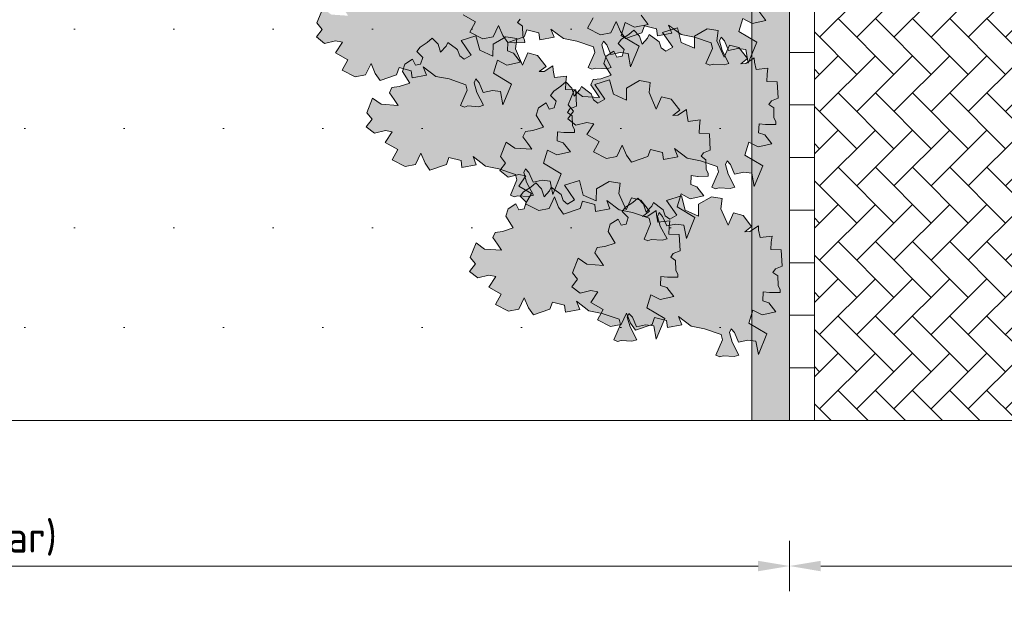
# Model space of a CAD drawing. Header units: metres. Extents: x 92403 to 95147, y 464428 to 465602.
# Tile 276 of 568: x 92435.44 to 92439.37, y 465220.58 to 465222.94. Entities that reach past the tile are written whole.
import ezdxf

# ---------------------------------------------------------------- set-up
doc = ezdxf.new("R2010")
doc.units = ezdxf.units.M
doc.layers.get('Defpoints').update_dxf_attribs({"linetype": 'CONTINUOUS'})
doc.layers.add('N-RO-GR-GROENSTROOK-A', color=7, linetype='CONTINUOUS', lineweight=0, true_color=0x5de817, transparency=0.7)
doc.layers.add('X-XX-AL-M', color=7, linetype='CONTINUOUS', lineweight=18)
doc.layers.add('X-XX-AL-RMB - profiel', color=7, linetype='CONTINUOUS', lineweight=9)
doc.styles.add('NLCS-ISO-M50-T25', font='NLCS-ISO.ttf', dxfattribs={"height": 0.125})
doc.dimstyles.new('NLCS-M50-T25-PIJL_L2_H1', dxfattribs={"dimscale": 0.05, "dimtxt": 2.5, "dimasz": 2.5, "dimexe": 2, "dimexo": 2, "dimgap": 0.7, "dimtad": 1, "dimzin": 0, "dimdsep": 46, "dimtxsty": 'NLCS-ISO-M50-T25', "dimcen": 2.5, "dimdle": 2, "dimclrd": 256, "dimclre": 256, "dimclrt": 256, "dimadec": 1, "dimazin": 0, "dimtfac": 1, "dimtdec": 3, "dimtofl": 0, "dimtmove": 0, "dimatfit": 3, "dimfxl": 2, "dimfxlon": 1, "dimtfillclr": 256, "dimtolj": 1, "dimtzin": 0, "dimlwd": -1, "dimlwe": -1, "dimarcsym": 0})

# ---------------------------------------------------------------- blocks, each defined once
blk = doc.blocks.new('*D149')
at = {"layer": 'Defpoints', "color": 0, "transparency": 16777216}
for p in [(92438.5156, 465222.2162), (92441.9156, 465222.2162), (92438.5156, 465220.7611)]:
    blk.add_point(p, dxfattribs=at)
at = {"layer": 'X-XX-AL-M', "transparency": 16777216}
for p, q in [((92438.5156, 465220.8611), (92438.5156, 465220.6611)), ((92441.9156, 465220.8611), (92441.9156, 465220.6611)), ((92441.7906, 465220.7611), (92438.6406, 465220.7611))]:
    blk.add_line(p, q, dxfattribs=at)
for points in [[(92438.6406, 465220.7819), (92438.6406, 465220.7402), (92438.5156, 465220.7611)], [(92441.7906, 465220.7819), (92441.7906, 465220.7402), (92441.9156, 465220.7611)]]:
    blk.add_solid(points, dxfattribs=at)
at = {"layer": 'X-XX-AL-M', "transparency": 16777216, "insert": (92440.2156, 465220.8586), "char_height": 0.125, "attachment_point": 5, "style": 'NLCS-ISO-M50-T25'}
blk.add_mtext('\\A1;3.40', dxfattribs=at)
blk = doc.blocks.new('*D150')
at = {"layer": 'Defpoints', "color": 0, "transparency": 16777216}
for p in [(92431.6193, 465222.2162), (92438.5156, 465222.2162), (92431.6193, 465220.7611)]:
    blk.add_point(p, dxfattribs=at)
at = {"layer": 'X-XX-AL-M', "transparency": 16777216}
for p, q in [((92431.6193, 465220.8611), (92431.6193, 465220.6611)), ((92438.5156, 465220.8611), (92438.5156, 465220.6611)), ((92438.3906, 465220.7611), (92431.7443, 465220.7611))]:
    blk.add_line(p, q, dxfattribs=at)
for points in [[(92431.7443, 465220.7819), (92431.7443, 465220.7402), (92431.6193, 465220.7611)], [(92438.3906, 465220.7819), (92438.3906, 465220.7402), (92438.5156, 465220.7611)]]:
    blk.add_solid(points, dxfattribs=at)
at = {"layer": 'X-XX-AL-M', "transparency": 16777216, "insert": (92435.0675, 465220.8711), "char_height": 0.125, "attachment_point": 5, "style": 'NLCS-ISO-M50-T25'}
blk.add_mtext('\\A1; (breedte var)', dxfattribs=at)

msp = doc.modelspace()

# ---------------------------------------------------------------- hatches: boundary and pattern name
at = {"layer": 'N-RO-GR-GROENSTROOK-A', "transparency": 33554508}
h = msp.add_hatch(color=256, dxfattribs=at)
h.dxf.hatch_style = 1
h.paths.add_polyline_path([(92437.612592, 465222.867762), (92437.665772, 465222.857627), (92437.732649, 465222.834621), (92437.738026, 465222.812626), (92437.711682, 465222.751513), (92437.72696, 465222.744927), (92437.740721, 465222.749653), (92437.784278, 465222.746863), (92437.803694, 465222.752347), (92437.776687, 465222.803421), (92437.765717, 465222.842253), (92437.772303, 465222.857531), (92437.785892, 465222.842082), (92437.802518, 465222.804009), (92437.838901, 465222.811771), (92437.871147, 465222.807463), (92437.881186, 465222.754112), (92437.914989, 465222.837171), (92437.843454, 465222.880235), (92437.85941, 465222.932072), (92437.896555, 465222.912527), (92437.951154, 465222.92443), (92437.923026, 465222.960699), (92437.898681, 465222.969314), (92437.90017, 465223.004866), (92437.925657, 465223.001905), (92437.927722, 465223.001666), (92437.967951, 465223.002549), (92437.967718, 465223.01319), (92437.96001, 465223.030247), (92437.958759, 465223.068664), (92437.939316, 465223.082572), (92437.949508, 465223.096155), (92437.976244, 465223.107343), (92437.972984, 465223.172292), (92437.931706, 465223.174022), (92437.932916, 465223.202908), (92437.935758, 465223.227274), (92437.88818, 465223.221412), (92437.882414, 465223.251376), (92437.88133, 465223.268967), (92437.847076, 465223.245917), (92437.827014, 465223.245056), (92437.85415, 465223.265785), (92437.82012, 465223.310158), (92437.781767, 465223.319621), (92437.760468, 465223.270627), (92437.731767, 465223.336643), (92437.736862, 465223.377543), (92437.693466, 465223.384599), (92437.642267, 465223.354404), (92437.641842, 465223.307023), (92437.589504, 465223.330297), (92437.574233, 465223.387894), (92437.514938, 465223.369298), (92437.555391, 465223.310646), (92437.527403, 465223.294405), (92437.509519, 465223.308248), (92437.500905, 465223.332308), (92437.495855, 465223.335924), (92437.461799, 465223.36105), (92437.455241, 465223.347315), (92437.43315, 465223.322839), (92437.423047, 465223.354818), (92437.39963, 465223.379368), (92437.379651, 465223.361874), (92437.35077, 465223.342921), (92437.337542, 465223.325144), (92437.361285, 465223.302152), (92437.353141, 465223.275389), (92437.332672, 465223.27101), (92437.320678, 465223.295081), (92437.289946, 465223.275419), (92437.280909, 465223.245945), (92437.309637, 465223.199175), (92437.267701, 465223.18522), (92437.237886, 465223.181232), (92437.228177, 465223.160559), (92437.247332, 465223.133569), (92437.262994, 465223.11013), (92437.195566, 465223.114658), (92437.161471, 465223.138869), (92437.138248, 465223.081183), (92437.158993, 465223.054913), (92437.135904, 465223.025241), (92437.168883, 465222.999243), (92437.212234, 465223.009735), (92437.240091, 465223.004246), (92437.212074, 465222.962474), (92437.261597, 465222.93408), (92437.238811, 465222.893005), (92437.291266, 465222.866322), (92437.332685, 465222.874144), (92437.3541, 465222.919729), (92437.370624, 465222.879625), (92437.390514, 465222.851557), (92437.456479, 465222.874194), (92437.466257, 465222.902721), (92437.514886, 465222.890208), (92437.518127, 465222.862052), (92437.57553, 465222.87274), (92437.562869, 465222.905742), (92437.612604, 465222.867778)])
h = msp.add_hatch(color=256, dxfattribs=at)
h.dxf.hatch_style = 1
h.paths.add_polyline_path([(92438.082656, 465222.883686), (92438.135836, 465222.873551), (92438.202714, 465222.850546), (92438.20809, 465222.82855), (92438.181746, 465222.767437), (92438.197025, 465222.760851), (92438.210785, 465222.765577), (92438.254342, 465222.762787), (92438.273758, 465222.768272), (92438.246751, 465222.819345), (92438.235781, 465222.858177), (92438.242367, 465222.873455), (92438.255957, 465222.858006), (92438.272582, 465222.819933), (92438.308966, 465222.827695), (92438.341211, 465222.823387), (92438.351251, 465222.770036), (92438.385053, 465222.853095), (92438.313518, 465222.89616), (92438.329474, 465222.947996), (92438.366619, 465222.928451), (92438.421218, 465222.940354), (92438.39309, 465222.976624), (92438.368745, 465222.985238), (92438.370235, 465223.02079), (92438.395721, 465223.01783), (92438.397786, 465223.01759), (92438.438015, 465223.018473), (92438.437782, 465223.029114), (92438.430074, 465223.046172), (92438.428823, 465223.084588), (92438.409381, 465223.098496), (92438.419572, 465223.112079), (92438.446308, 465223.123267), (92438.443048, 465223.188216), (92438.40177, 465223.189946), (92438.402981, 465223.218832), (92438.405822, 465223.243198), (92438.358244, 465223.237336), (92438.352478, 465223.2673), (92438.351395, 465223.284891), (92438.31714, 465223.261841), (92438.297079, 465223.26098), (92438.324214, 465223.281709), (92438.290184, 465223.326082), (92438.251831, 465223.335545), (92438.230533, 465223.286551), (92438.201831, 465223.352567), (92438.206926, 465223.393467), (92438.16353, 465223.400523), (92438.112332, 465223.370328), (92438.111906, 465223.322947), (92438.059568, 465223.346221), (92438.044297, 465223.403818), (92437.985002, 465223.385222), (92438.025456, 465223.32657), (92437.997468, 465223.310329), (92437.979583, 465223.324172), (92437.970969, 465223.348232), (92437.965919, 465223.351848), (92437.931863, 465223.376975), (92437.925306, 465223.363239), (92437.903214, 465223.338764), (92437.893112, 465223.370742), (92437.869694, 465223.395292), (92437.849716, 465223.377798), (92437.820834, 465223.358845), (92437.807606, 465223.341068), (92437.831349, 465223.318076), (92437.823205, 465223.291314), (92437.802737, 465223.286934), (92437.790742, 465223.311005), (92437.76001, 465223.291343), (92437.750973, 465223.261869), (92437.779701, 465223.215099), (92437.737765, 465223.201144), (92437.70795, 465223.197157), (92437.698242, 465223.176483), (92437.717396, 465223.149493), (92437.733058, 465223.126054), (92437.66563, 465223.130582), (92437.631535, 465223.154793), (92437.608312, 465223.097108), (92437.629057, 465223.070837), (92437.605968, 465223.041165), (92437.638947, 465223.015167), (92437.682298, 465223.025659), (92437.710156, 465223.02017), (92437.682138, 465222.978398), (92437.731662, 465222.950004), (92437.708875, 465222.908929), (92437.761331, 465222.882246), (92437.802749, 465222.890068), (92437.824165, 465222.935653), (92437.840689, 465222.895549), (92437.860578, 465222.867481), (92437.926544, 465222.890118), (92437.936321, 465222.918645), (92437.98495, 465222.906132), (92437.988191, 465222.877976), (92438.045594, 465222.888664), (92438.032933, 465222.921666), (92438.082669, 465222.883702)])
h = msp.add_hatch(color=256, dxfattribs=at)
h.dxf.hatch_style = 1
h.paths.add_polyline_path([(92437.102696, 465222.716476), (92437.155876, 465222.706341), (92437.222754, 465222.683336), (92437.22813, 465222.661341), (92437.201787, 465222.600227), (92437.217065, 465222.593641), (92437.230825, 465222.598367), (92437.274383, 465222.595577), (92437.293798, 465222.601062), (92437.266792, 465222.652135), (92437.255821, 465222.690967), (92437.262407, 465222.706245), (92437.275997, 465222.690796), (92437.292622, 465222.652723), (92437.329006, 465222.660486), (92437.361251, 465222.656177), (92437.371291, 465222.602826), (92437.405093, 465222.685886), (92437.333558, 465222.72895), (92437.349514, 465222.780786), (92437.38666, 465222.761241), (92437.441258, 465222.773144), (92437.413131, 465222.809414), (92437.388785, 465222.818028), (92437.390275, 465222.85358), (92437.415761, 465222.85062), (92437.417826, 465222.85038), (92437.458056, 465222.851264), (92437.457822, 465222.861904), (92437.450114, 465222.878962), (92437.448863, 465222.917378), (92437.429421, 465222.931287), (92437.439613, 465222.94487), (92437.466348, 465222.956057), (92437.463089, 465223.021007), (92437.42181, 465223.022737), (92437.423021, 465223.051623), (92437.425862, 465223.075988), (92437.378284, 465223.070126), (92437.372518, 465223.10009), (92437.371435, 465223.117681), (92437.33718, 465223.094632), (92437.317119, 465223.09377), (92437.344255, 465223.114499), (92437.310225, 465223.158872), (92437.271871, 465223.168336), (92437.250573, 465223.119342), (92437.221871, 465223.185358), (92437.226966, 465223.226258), (92437.18357, 465223.233314), (92437.132372, 465223.203118), (92437.131947, 465223.155738), (92437.079608, 465223.179012), (92437.064337, 465223.236608), (92437.005042, 465223.218013), (92437.045496, 465223.15936), (92437.017508, 465223.143119), (92436.999623, 465223.156962), (92436.991009, 465223.181022), (92436.985959, 465223.184638), (92436.951903, 465223.209765), (92436.945346, 465223.19603), (92436.923255, 465223.171554), (92436.913152, 465223.203533), (92436.889734, 465223.228082), (92436.869756, 465223.210589), (92436.840874, 465223.191635), (92436.827646, 465223.173858), (92436.851389, 465223.150866), (92436.843246, 465223.124104), (92436.822777, 465223.119724), (92436.810782, 465223.143795), (92436.78005, 465223.124134), (92436.771013, 465223.094659), (92436.799741, 465223.04789), (92436.757805, 465223.033935), (92436.72799, 465223.029947), (92436.718282, 465223.009273), (92436.737436, 465222.982283), (92436.753098, 465222.958844), (92436.68567, 465222.963372), (92436.651576, 465222.987584), (92436.628353, 465222.929898), (92436.649097, 465222.903627), (92436.626008, 465222.873956), (92436.658988, 465222.847958), (92436.702339, 465222.858449), (92436.730196, 465222.852961), (92436.702178, 465222.811188), (92436.751702, 465222.782795), (92436.728915, 465222.741719), (92436.781371, 465222.715036), (92436.822789, 465222.722859), (92436.844205, 465222.768443), (92436.860729, 465222.728339), (92436.880618, 465222.700271), (92436.946584, 465222.722908), (92436.956362, 465222.751435), (92437.00499, 465222.738922), (92437.008231, 465222.710766), (92437.065634, 465222.721454), (92437.052974, 465222.754457), (92437.102709, 465222.716493)])
h = msp.add_hatch(color=256, dxfattribs=at)
h.dxf.hatch_style = 1
h.paths.add_polyline_path([(92438.106553, 465222.390022), (92438.159732, 465222.379887), (92438.22661, 465222.356881), (92438.231987, 465222.334886), (92438.205643, 465222.273773), (92438.220921, 465222.267187), (92438.234681, 465222.271913), (92438.278239, 465222.269123), (92438.297654, 465222.274607), (92438.270648, 465222.325681), (92438.259678, 465222.364513), (92438.266263, 465222.379791), (92438.279853, 465222.364342), (92438.296478, 465222.326269), (92438.332862, 465222.334031), (92438.365108, 465222.329723), (92438.375147, 465222.276372), (92438.408949, 465222.359431), (92438.337415, 465222.402495), (92438.353371, 465222.454332), (92438.390516, 465222.434787), (92438.445114, 465222.44669), (92438.416987, 465222.482959), (92438.392641, 465222.491574), (92438.394131, 465222.527126), (92438.419618, 465222.524166), (92438.421682, 465222.523926), (92438.461912, 465222.524809), (92438.461678, 465222.53545), (92438.45397, 465222.552507), (92438.452719, 465222.590924), (92438.433277, 465222.604832), (92438.443469, 465222.618415), (92438.470204, 465222.629603), (92438.466945, 465222.694552), (92438.425666, 465222.696282), (92438.426877, 465222.725168), (92438.429719, 465222.749534), (92438.38214, 465222.743672), (92438.376374, 465222.773636), (92438.375291, 465222.791227), (92438.341036, 465222.768177), (92438.320975, 465222.767316), (92438.348111, 465222.788045), (92438.314081, 465222.832418), (92438.275727, 465222.841881), (92438.254429, 465222.792887), (92438.225727, 465222.858903), (92438.230822, 465222.899803), (92438.187426, 465222.906859), (92438.136228, 465222.876664), (92438.135803, 465222.829283), (92438.083464, 465222.852557), (92438.068193, 465222.910154), (92438.008899, 465222.891558), (92438.049352, 465222.832906), (92438.021364, 465222.816665), (92438.003479, 465222.830508), (92437.994865, 465222.854568), (92437.989815, 465222.858184), (92437.955759, 465222.88331), (92437.949202, 465222.869575), (92437.927111, 465222.845099), (92437.917008, 465222.877078), (92437.89359, 465222.901628), (92437.873612, 465222.884134), (92437.84473, 465222.865181), (92437.831502, 465222.847404), (92437.855245, 465222.824412), (92437.847102, 465222.797649), (92437.826633, 465222.79327), (92437.814638, 465222.817341), (92437.783906, 465222.797679), (92437.774869, 465222.768205), (92437.803597, 465222.721435), (92437.761661, 465222.70748), (92437.731847, 465222.703492), (92437.722138, 465222.682819), (92437.741292, 465222.655829), (92437.756954, 465222.63239), (92437.689526, 465222.636918), (92437.655432, 465222.661129), (92437.632209, 465222.603443), (92437.652954, 465222.577173), (92437.629864, 465222.547501), (92437.662844, 465222.521503), (92437.706195, 465222.531995), (92437.734052, 465222.526506), (92437.706035, 465222.484734), (92437.755558, 465222.45634), (92437.732771, 465222.415265), (92437.785227, 465222.388582), (92437.826645, 465222.396404), (92437.848061, 465222.441989), (92437.864585, 465222.401885), (92437.884474, 465222.373817), (92437.95044, 465222.396454), (92437.960218, 465222.424981), (92438.008846, 465222.412468), (92438.012087, 465222.384312), (92438.06949, 465222.395), (92438.05683, 465222.428002), (92438.106565, 465222.390038)])
h = msp.add_hatch(color=256, dxfattribs=at)
h.dxf.hatch_style = 1
h.paths.add_polyline_path([(92437.301878, 465222.358174), (92437.355058, 465222.348038), (92437.421935, 465222.325033), (92437.427312, 465222.303038), (92437.400968, 465222.241925), (92437.416246, 465222.235339), (92437.430006, 465222.240065), (92437.473564, 465222.237274), (92437.49298, 465222.242759), (92437.465973, 465222.293832), (92437.455003, 465222.332664), (92437.461589, 465222.347942), (92437.475178, 465222.332493), (92437.491804, 465222.294421), (92437.528187, 465222.302183), (92437.560433, 465222.297875), (92437.570472, 465222.244523), (92437.604274, 465222.327583), (92437.53274, 465222.370647), (92437.548696, 465222.422484), (92437.585841, 465222.402938), (92437.64044, 465222.414842), (92437.612312, 465222.451111), (92437.587966, 465222.459726), (92437.589456, 465222.495278), (92437.614943, 465222.492317), (92437.617008, 465222.492077), (92437.657237, 465222.492961), (92437.657003, 465222.503601), (92437.649295, 465222.520659), (92437.648045, 465222.559076), (92437.628602, 465222.572984), (92437.638794, 465222.586567), (92437.66553, 465222.597754), (92437.66227, 465222.662704), (92437.620992, 465222.664434), (92437.622202, 465222.69332), (92437.625044, 465222.717686), (92437.577466, 465222.711823), (92437.5717, 465222.741787), (92437.570616, 465222.759378), (92437.536362, 465222.736329), (92437.5163, 465222.735467), (92437.543436, 465222.756196), (92437.509406, 465222.800569), (92437.471053, 465222.810033), (92437.449754, 465222.761039), (92437.421053, 465222.827055), (92437.426148, 465222.867955), (92437.382752, 465222.875011), (92437.331553, 465222.844816), (92437.331128, 465222.797435), (92437.278789, 465222.820709), (92437.263519, 465222.878306), (92437.204224, 465222.85971), (92437.244677, 465222.801058), (92437.216689, 465222.784816), (92437.198805, 465222.798659), (92437.19019, 465222.82272), (92437.185141, 465222.826336), (92437.151084, 465222.851462), (92437.144527, 465222.837727), (92437.122436, 465222.813251), (92437.112333, 465222.84523), (92437.088916, 465222.86978), (92437.068937, 465222.852286), (92437.040056, 465222.833332), (92437.026827, 465222.815556), (92437.05057, 465222.792563), (92437.042427, 465222.765801), (92437.021958, 465222.761422), (92437.009964, 465222.785493), (92436.979232, 465222.765831), (92436.970194, 465222.736356), (92436.998922, 465222.689587), (92436.956987, 465222.675632), (92436.927172, 465222.671644), (92436.917463, 465222.65097), (92436.936617, 465222.623981), (92436.95228, 465222.600541), (92436.884852, 465222.605069), (92436.850757, 465222.629281), (92436.827534, 465222.571595), (92436.848279, 465222.545324), (92436.82519, 465222.515653), (92436.858169, 465222.489655), (92436.90152, 465222.500146), (92436.929377, 465222.494658), (92436.90136, 465222.452885), (92436.950883, 465222.424492), (92436.928096, 465222.383416), (92436.980552, 465222.356733), (92437.021971, 465222.364556), (92437.043386, 465222.41014), (92437.05991, 465222.370036), (92437.0798, 465222.341968), (92437.145765, 465222.364605), (92437.155543, 465222.393132), (92437.204172, 465222.380619), (92437.207413, 465222.352463), (92437.264816, 465222.363151), (92437.252155, 465222.396154), (92437.30189, 465222.35819)])
h = msp.add_hatch(color=256, dxfattribs=at)
h.dxf.hatch_style = 1
h.paths.add_polyline_path([(92437.835676, 465222.183002), (92437.888856, 465222.172867), (92437.955733, 465222.149861), (92437.96111, 465222.127866), (92437.934766, 465222.066753), (92437.950044, 465222.060167), (92437.963805, 465222.064893), (92438.007362, 465222.062103), (92438.026778, 465222.067587), (92437.999771, 465222.118661), (92437.988801, 465222.157492), (92437.995387, 465222.172771), (92438.008976, 465222.157322), (92438.025602, 465222.119249), (92438.061985, 465222.127011), (92438.094231, 465222.122703), (92438.10427, 465222.069352), (92438.138073, 465222.152411), (92438.066538, 465222.195475), (92438.082494, 465222.247312), (92438.119639, 465222.227767), (92438.174238, 465222.23967), (92438.14611, 465222.275939), (92438.121765, 465222.284554), (92438.123254, 465222.320106), (92438.148741, 465222.317145), (92438.150806, 465222.316906), (92438.191035, 465222.317789), (92438.190802, 465222.32843), (92438.183094, 465222.345487), (92438.181843, 465222.383904), (92438.1624, 465222.397812), (92438.172592, 465222.411395), (92438.199328, 465222.422583), (92438.196068, 465222.487532), (92438.15479, 465222.489262), (92438.156, 465222.518148), (92438.158842, 465222.542514), (92438.111264, 465222.536652), (92438.105498, 465222.566616), (92438.104414, 465222.584206), (92438.07016, 465222.561157), (92438.050098, 465222.560296), (92438.077234, 465222.581025), (92438.043204, 465222.625398), (92438.004851, 465222.634861), (92437.983552, 465222.585867), (92437.954851, 465222.651883), (92437.959946, 465222.692783), (92437.91655, 465222.699839), (92437.865351, 465222.669644), (92437.864926, 465222.622263), (92437.812588, 465222.645537), (92437.797317, 465222.703134), (92437.738022, 465222.684538), (92437.778475, 465222.625886), (92437.750487, 465222.609644), (92437.732603, 465222.623487), (92437.723989, 465222.647548), (92437.718939, 465222.651164), (92437.684882, 465222.67629), (92437.678325, 465222.662555), (92437.656234, 465222.638079), (92437.646131, 465222.670058), (92437.622714, 465222.694608), (92437.602735, 465222.677114), (92437.573854, 465222.65816), (92437.560626, 465222.640384), (92437.584368, 465222.617392), (92437.576225, 465222.590629), (92437.555756, 465222.58625), (92437.543762, 465222.610321), (92437.51303, 465222.590659), (92437.503993, 465222.561184), (92437.532721, 465222.514415), (92437.490785, 465222.50046), (92437.46097, 465222.496472), (92437.451261, 465222.475799), (92437.470416, 465222.448809), (92437.486078, 465222.42537), (92437.41865, 465222.429898), (92437.384555, 465222.454109), (92437.361332, 465222.396423), (92437.382077, 465222.370152), (92437.358988, 465222.340481), (92437.391967, 465222.314483), (92437.435318, 465222.324974), (92437.463175, 465222.319486), (92437.435158, 465222.277713), (92437.484681, 465222.24932), (92437.461894, 465222.208245), (92437.51435, 465222.181561), (92437.555769, 465222.189384), (92437.577184, 465222.234969), (92437.593708, 465222.194865), (92437.613598, 465222.166796), (92437.679563, 465222.189433), (92437.689341, 465222.21796), (92437.73797, 465222.205448), (92437.741211, 465222.177292), (92437.798614, 465222.18798), (92437.785953, 465222.220982), (92437.835688, 465222.183018)])
h = msp.add_hatch(color=256, dxfattribs=at)
h.dxf.hatch_style = 1
h.paths.add_polyline_path([(92437.714923, 465221.780292), (92437.768103, 465221.770157), (92437.83498, 465221.747152), (92437.840357, 465221.725156), (92437.814013, 465221.664043), (92437.829291, 465221.657457), (92437.843051, 465221.662183), (92437.886609, 465221.659393), (92437.906025, 465221.664878), (92437.879018, 465221.715951), (92437.868048, 465221.754783), (92437.874634, 465221.770061), (92437.888223, 465221.754612), (92437.904848, 465221.716539), (92437.941232, 465221.724302), (92437.973478, 465221.719993), (92437.983517, 465221.666642), (92438.017319, 465221.749702), (92437.945785, 465221.792766), (92437.961741, 465221.844602), (92437.998886, 465221.825057), (92438.053485, 465221.83696), (92438.025357, 465221.87323), (92438.001011, 465221.881844), (92438.002501, 465221.917396), (92438.027988, 465221.914436), (92438.030053, 465221.914196), (92438.070282, 465221.915079), (92438.070048, 465221.92572), (92438.06234, 465221.942778), (92438.06109, 465221.981194), (92438.041647, 465221.995103), (92438.051839, 465222.008686), (92438.078575, 465222.019873), (92438.075315, 465222.084823), (92438.034037, 465222.086553), (92438.035247, 465222.115439), (92438.038089, 465222.139804), (92437.990511, 465222.133942), (92437.984745, 465222.163906), (92437.983661, 465222.181497), (92437.949407, 465222.158447), (92437.929345, 465222.157586), (92437.956481, 465222.178315), (92437.922451, 465222.222688), (92437.884097, 465222.232151), (92437.862799, 465222.183158), (92437.834097, 465222.249173), (92437.839192, 465222.290074), (92437.795797, 465222.29713), (92437.744598, 465222.266934), (92437.744173, 465222.219553), (92437.691834, 465222.242827), (92437.676563, 465222.300424), (92437.617269, 465222.281829), (92437.657722, 465222.223176), (92437.629734, 465222.206935), (92437.611849, 465222.220778), (92437.603235, 465222.244838), (92437.598185, 465222.248454), (92437.564129, 465222.273581), (92437.557572, 465222.259845), (92437.535481, 465222.23537), (92437.525378, 465222.267349), (92437.50196, 465222.291898), (92437.481982, 465222.274405), (92437.453101, 465222.255451), (92437.439872, 465222.237674), (92437.463615, 465222.214682), (92437.455472, 465222.18792), (92437.435003, 465222.18354), (92437.423008, 465222.207611), (92437.392277, 465222.187949), (92437.383239, 465222.158475), (92437.411967, 465222.111705), (92437.370032, 465222.097751), (92437.340217, 465222.093763), (92437.330508, 465222.073089), (92437.349662, 465222.046099), (92437.365324, 465222.02266), (92437.297896, 465222.027188), (92437.263802, 465222.0514), (92437.240579, 465221.993714), (92437.261324, 465221.967443), (92437.238235, 465221.937772), (92437.271214, 465221.911774), (92437.314565, 465221.922265), (92437.342422, 465221.916777), (92437.314405, 465221.875004), (92437.363928, 465221.84661), (92437.341141, 465221.805535), (92437.393597, 465221.778852), (92437.435016, 465221.786674), (92437.456431, 465221.832259), (92437.472955, 465221.792155), (92437.492844, 465221.764087), (92437.55881, 465221.786724), (92437.568588, 465221.815251), (92437.617216, 465221.802738), (92437.620458, 465221.774582), (92437.67786, 465221.78527), (92437.6652, 465221.818273), (92437.714935, 465221.780308)])
h = msp.add_hatch(color=256, dxfattribs=at)
h.dxf.hatch_style = 1
h.paths.add_polyline_path([(92438.122837, 465221.719142), (92438.176017, 465221.709007), (92438.242894, 465221.686001), (92438.248271, 465221.664006), (92438.221927, 465221.602893), (92438.237205, 465221.596307), (92438.250965, 465221.601033), (92438.294523, 465221.598243), (92438.313939, 465221.603727), (92438.286932, 465221.654801), (92438.275962, 465221.693633), (92438.282548, 465221.708911), (92438.296137, 465221.693462), (92438.312762, 465221.655389), (92438.349146, 465221.663151), (92438.381392, 465221.658843), (92438.391431, 465221.605492), (92438.425233, 465221.688551), (92438.353699, 465221.731615), (92438.369655, 465221.783452), (92438.4068, 465221.763907), (92438.461399, 465221.77581), (92438.433271, 465221.812079), (92438.408925, 465221.820694), (92438.410415, 465221.856246), (92438.435902, 465221.853285), (92438.437967, 465221.853046), (92438.478196, 465221.853929), (92438.477962, 465221.86457), (92438.470254, 465221.881627), (92438.469003, 465221.920044), (92438.449561, 465221.933952), (92438.459753, 465221.947535), (92438.486489, 465221.958723), (92438.483229, 465222.023672), (92438.441951, 465222.025402), (92438.443161, 465222.054288), (92438.446003, 465222.078654), (92438.398425, 465222.072792), (92438.392658, 465222.102756), (92438.391575, 465222.120347), (92438.357321, 465222.097297), (92438.337259, 465222.096436), (92438.364395, 465222.117165), (92438.330365, 465222.161538), (92438.292011, 465222.171001), (92438.270713, 465222.122007), (92438.242011, 465222.188023), (92438.247106, 465222.228923), (92438.203711, 465222.235979), (92438.152512, 465222.205784), (92438.152087, 465222.158403), (92438.099748, 465222.181677), (92438.084477, 465222.239274), (92438.025183, 465222.220678), (92438.065636, 465222.162026), (92438.037648, 465222.145785), (92438.019763, 465222.159628), (92438.011149, 465222.183688), (92438.006099, 465222.187304), (92437.972043, 465222.21243), (92437.965486, 465222.198695), (92437.943395, 465222.174219), (92437.933292, 465222.206198), (92437.909874, 465222.230748), (92437.889896, 465222.213254), (92437.861015, 465222.194301), (92437.847786, 465222.176524), (92437.871529, 465222.153532), (92437.863386, 465222.126769), (92437.842917, 465222.12239), (92437.830922, 465222.146461), (92437.80019, 465222.126799), (92437.791153, 465222.097325), (92437.819881, 465222.050555), (92437.777946, 465222.0366), (92437.748131, 465222.032612), (92437.738422, 465222.011939), (92437.757576, 465221.984949), (92437.773238, 465221.96151), (92437.70581, 465221.966038), (92437.671716, 465221.990249), (92437.648493, 465221.932563), (92437.669238, 465221.906293), (92437.646148, 465221.876621), (92437.679128, 465221.850623), (92437.722479, 465221.861115), (92437.750336, 465221.855626), (92437.722319, 465221.813854), (92437.771842, 465221.78546), (92437.749055, 465221.744385), (92437.801511, 465221.717702), (92437.84293, 465221.725524), (92437.864345, 465221.771109), (92437.880869, 465221.731005), (92437.900758, 465221.702937), (92437.966724, 465221.725574), (92437.976502, 465221.754101), (92438.02513, 465221.741588), (92438.028372, 465221.713432), (92438.085774, 465221.72412), (92438.073114, 465221.757122), (92438.122849, 465221.719158)])
at = {"layer": 'X-XX-AL-RMB - profiel', "true_color": 0x1a4a17, "transparency": 33554687}
h = msp.add_hatch(dxfattribs=at)
h.set_pattern_fill('AGR-GRAS_SPORTVELD', color=99, scale=0.5, pattern_type=2)
h.set_pattern_definition([(0, (-2044.0062, 1725.29212), (0.1984375, 0.396875), [0, -0.396875])])
h.paths.add_polyline_path([(92438.365593, 465225.208142), (92431.769312, 465225.208142), (92431.769312, 465221.342343), (92438.365593, 465221.342343)])
at = {"layer": 'X-XX-AL-RMB - profiel', "ltscale": 1}
h = msp.add_hatch(color=251, dxfattribs=at)
h.dxf.hatch_style = 1
h.paths.add_polyline_path([(92438.515593, 465225.208142), (92438.365593, 465225.208142), (92438.365593, 465221.342343), (92438.515593, 465221.342343)])
at = {"layer": 'X-XX-AL-RMB - profiel', "ltscale": 0.1, "true_color": 0x794e4e}
h = msp.add_hatch(dxfattribs=at)
h.set_pattern_fill('KF-HALFSTEENS', color=27)
h.set_pattern_definition([(0, (92438.51559, 465221.34234), (0.105, 0.105), [0.105, -0.105]), (90, (92438.51559, 465221.34234), (-0.105, 6e-18), [])])
h.paths.add_polyline_path([(92438.615593, 465225.208142), (92438.515593, 465225.208142), (92438.515593, 465221.342343), (92438.615593, 465221.342343)])
h = msp.add_hatch(dxfattribs=at)
h.set_pattern_fill('KF-KEPER', color=27, angle=135)
h.set_pattern_definition([(135, (-20.61716, 141.77966), (-0.14849242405, 1e-17), [0.315, -0.105]), (45, (-20.76566, 141.63116), (-0.14849242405, 3e-17), [0.315, -0.105])])
h.paths.add_polyline_path([(92441.815593, 465225.208142), (92438.615593, 465225.208142), (92438.615593, 465221.342343), (92441.815593, 465221.342343)])

# ---------------------------------------------------------------- linework, layer by layer
at = {"layer": 'X-XX-AL-RMB - profiel'}
for points in [[(92452.106427, 465225.208142), (92421.377967, 465225.208142), (92421.377967, 465221.342343), (92452.106427, 465221.342343)], [(92438.515593, 465225.208142), (92438.365593, 465225.208142), (92438.365593, 465221.342343), (92438.515593, 465221.342343)]]:
    msp.add_lwpolyline(points, close=True, dxfattribs=at)
at = {"layer": 'X-XX-AL-RMB - profiel', "color": 27, "true_color": 0x794e4e}
msp.add_lwpolyline([(92438.615593, 465221.342343), (92438.615593, 465225.208142)], dxfattribs=at)
at = {"layer": 'X-XX-AL-RMB - profiel', "color": 251}
for points in [[(92436.651576, 465222.987584), (92436.628353, 465222.929898), (92436.649097, 465222.903627), (92436.626008, 465222.873956), (92436.658988, 465222.847958), (92436.702339, 465222.858449), (92436.730196, 465222.852961), (92436.702178, 465222.811188), (92436.751702, 465222.782795), (92436.728915, 465222.741719), (92436.781371, 465222.715036), (92436.822789, 465222.722859), (92436.844205, 465222.768443), (92436.860729, 465222.728339), (92436.880618, 465222.700271), (92436.946584, 465222.722908), (92436.956362, 465222.751435), (92437.00499, 465222.738922), (92437.008231, 465222.710766), (92437.065634, 465222.721454), (92437.052974, 465222.754457), (92437.102709, 465222.716493), (92437.102696, 465222.716476), (92437.155876, 465222.706341), (92437.222754, 465222.683336), (92437.22813, 465222.661341), (92437.201787, 465222.600227), (92437.217065, 465222.593641), (92437.230825, 465222.598367), (92437.274383, 465222.595577), (92437.293798, 465222.601062), (92437.266792, 465222.652135), (92437.255821, 465222.690967), (92437.262407, 465222.706245), (92437.275997, 465222.690796), (92437.292622, 465222.652723), (92437.329006, 465222.660486), (92437.361251, 465222.656177), (92437.371291, 465222.602826), (92437.405093, 465222.685886), (92437.333558, 465222.72895), (92437.349514, 465222.780786), (92437.38666, 465222.761241), (92437.441258, 465222.773144), (92437.413131, 465222.809414), (92437.388785, 465222.818028), (92437.390275, 465222.85358), (92437.415761, 465222.85062), (92437.417826, 465222.85038), (92437.458056, 465222.851264), (92437.457822, 465222.861904), (92437.450114, 465222.878962), (92437.448863, 465222.917378), (92437.429421, 465222.931287), (92437.439613, 465222.94487)], [(92437.731662, 465222.950004), (92437.708875, 465222.908929), (92437.761331, 465222.882246), (92437.802749, 465222.890068), (92437.824165, 465222.935653), (92437.840689, 465222.895549), (92437.860578, 465222.867481), (92437.926544, 465222.890118), (92437.936321, 465222.918645), (92437.98495, 465222.906132), (92437.988191, 465222.877976), (92438.045594, 465222.888664), (92438.032933, 465222.921666), (92438.082669, 465222.883702), (92438.082656, 465222.883686), (92438.135836, 465222.873551), (92438.202714, 465222.850546), (92438.20809, 465222.82855), (92438.181746, 465222.767437), (92438.197025, 465222.760851), (92438.210785, 465222.765577), (92438.254342, 465222.762787), (92438.273758, 465222.768272), (92438.246751, 465222.819345), (92438.235781, 465222.858177), (92438.242367, 465222.873455), (92438.255957, 465222.858006), (92438.272582, 465222.819933), (92438.308966, 465222.827695), (92438.341211, 465222.823387), (92438.351251, 465222.770036), (92438.385053, 465222.853095), (92438.313518, 465222.89616), (92438.329474, 465222.947996), (92438.366619, 465222.928451), (92438.421218, 465222.940354), (92438.39309, 465222.976624)], [(92437.212074, 465222.962474), (92437.261597, 465222.93408), (92437.238811, 465222.893005), (92437.291266, 465222.866322), (92437.332685, 465222.874144), (92437.3541, 465222.919729), (92437.370624, 465222.879625), (92437.390514, 465222.851557), (92437.456479, 465222.874194), (92437.466257, 465222.902721), (92437.514886, 465222.890208), (92437.518127, 465222.862052), (92437.57553, 465222.87274), (92437.562869, 465222.905742), (92437.612604, 465222.867778), (92437.612592, 465222.867762), (92437.665772, 465222.857627), (92437.732649, 465222.834621), (92437.738026, 465222.812626), (92437.711682, 465222.751513), (92437.72696, 465222.744927), (92437.740721, 465222.749653), (92437.784278, 465222.746863), (92437.803694, 465222.752347), (92437.776687, 465222.803421), (92437.765717, 465222.842253), (92437.772303, 465222.857531), (92437.785892, 465222.842082), (92437.802518, 465222.804009), (92437.838901, 465222.811771), (92437.871147, 465222.807463), (92437.881186, 465222.754112), (92437.914989, 465222.837171), (92437.843454, 465222.880235), (92437.85941, 465222.932072), (92437.896555, 465222.912527), (92437.951154, 465222.92443), (92437.923026, 465222.960699)]]:
    msp.add_lwpolyline(points, dxfattribs=at)
for points in [[(92438.106553, 465222.390022), (92438.159732, 465222.379887), (92438.22661, 465222.356881), (92438.231987, 465222.334886), (92438.205643, 465222.273773), (92438.220921, 465222.267187), (92438.234681, 465222.271913), (92438.278239, 465222.269123), (92438.297654, 465222.274607), (92438.270648, 465222.325681), (92438.259678, 465222.364513), (92438.266263, 465222.379791), (92438.279853, 465222.364342), (92438.296478, 465222.326269), (92438.332862, 465222.334031), (92438.365108, 465222.329723), (92438.375147, 465222.276372), (92438.408949, 465222.359431), (92438.337415, 465222.402495), (92438.353371, 465222.454332), (92438.390516, 465222.434787), (92438.445114, 465222.44669), (92438.416987, 465222.482959), (92438.392641, 465222.491574), (92438.394131, 465222.527126), (92438.419618, 465222.524166), (92438.421682, 465222.523926), (92438.461912, 465222.524809), (92438.461678, 465222.53545), (92438.45397, 465222.552507), (92438.452719, 465222.590924), (92438.433277, 465222.604832), (92438.443469, 465222.618415), (92438.470204, 465222.629603), (92438.466945, 465222.694552), (92438.425666, 465222.696282), (92438.426877, 465222.725168), (92438.429719, 465222.749534), (92438.38214, 465222.743672), (92438.376374, 465222.773636), (92438.375291, 465222.791227), (92438.341036, 465222.768177), (92438.320975, 465222.767316), (92438.348111, 465222.788045), (92438.314081, 465222.832418), (92438.275727, 465222.841881), (92438.254429, 465222.792887), (92438.225727, 465222.858903), (92438.230822, 465222.899803), (92438.187426, 465222.906859), (92438.136228, 465222.876664), (92438.135803, 465222.829283), (92438.083464, 465222.852557), (92438.068193, 465222.910154), (92438.008899, 465222.891558), (92438.049352, 465222.832906), (92438.021364, 465222.816665), (92438.003479, 465222.830508), (92437.994865, 465222.854568), (92437.989815, 465222.858184), (92437.955759, 465222.88331), (92437.949202, 465222.869575), (92437.927111, 465222.845099), (92437.917008, 465222.877078), (92437.89359, 465222.901628), (92437.873612, 465222.884134), (92437.84473, 465222.865181), (92437.831502, 465222.847404), (92437.855245, 465222.824412), (92437.847102, 465222.797649), (92437.826633, 465222.79327), (92437.814638, 465222.817341), (92437.783906, 465222.797679), (92437.774869, 465222.768205), (92437.803597, 465222.721435), (92437.761661, 465222.70748), (92437.731847, 465222.703492), (92437.722138, 465222.682819), (92437.741292, 465222.655829), (92437.756954, 465222.63239), (92437.689526, 465222.636918), (92437.655432, 465222.661129), (92437.632209, 465222.603443), (92437.652954, 465222.577173), (92437.629864, 465222.547501), (92437.662844, 465222.521503), (92437.706195, 465222.531995), (92437.734052, 465222.526506), (92437.706035, 465222.484734), (92437.755558, 465222.45634), (92437.732771, 465222.415265), (92437.785227, 465222.388582), (92437.826645, 465222.396404), (92437.848061, 465222.441989), (92437.864585, 465222.401885), (92437.884474, 465222.373817), (92437.95044, 465222.396454), (92437.960218, 465222.424981), (92438.008846, 465222.412468), (92438.012087, 465222.384312), (92438.06949, 465222.395), (92438.05683, 465222.428002), (92438.106565, 465222.390038)], [(92437.301878, 465222.358174), (92437.355058, 465222.348038), (92437.421935, 465222.325033), (92437.427312, 465222.303038), (92437.400968, 465222.241925), (92437.416246, 465222.235339), (92437.430006, 465222.240065), (92437.473564, 465222.237274), (92437.49298, 465222.242759), (92437.465973, 465222.293832), (92437.455003, 465222.332664), (92437.461589, 465222.347942), (92437.475178, 465222.332493), (92437.491804, 465222.294421), (92437.528187, 465222.302183), (92437.560433, 465222.297875), (92437.570472, 465222.244523), (92437.604274, 465222.327583), (92437.53274, 465222.370647), (92437.548696, 465222.422484), (92437.585841, 465222.402938), (92437.64044, 465222.414842), (92437.612312, 465222.451111), (92437.587966, 465222.459726), (92437.589456, 465222.495278), (92437.614943, 465222.492317), (92437.617008, 465222.492077), (92437.657237, 465222.492961), (92437.657003, 465222.503601), (92437.649295, 465222.520659), (92437.648045, 465222.559076), (92437.628602, 465222.572984), (92437.638794, 465222.586567), (92437.66553, 465222.597754), (92437.66227, 465222.662704), (92437.620992, 465222.664434), (92437.622202, 465222.69332), (92437.625044, 465222.717686), (92437.577466, 465222.711823), (92437.5717, 465222.741787), (92437.570616, 465222.759378), (92437.536362, 465222.736329), (92437.5163, 465222.735467), (92437.543436, 465222.756196), (92437.509406, 465222.800569), (92437.471053, 465222.810033), (92437.449754, 465222.761039), (92437.421053, 465222.827055), (92437.426148, 465222.867955), (92437.382752, 465222.875011), (92437.331553, 465222.844816), (92437.331128, 465222.797435), (92437.278789, 465222.820709), (92437.263519, 465222.878306), (92437.204224, 465222.85971), (92437.244677, 465222.801058), (92437.216689, 465222.784816), (92437.198805, 465222.798659), (92437.19019, 465222.82272), (92437.185141, 465222.826336), (92437.151084, 465222.851462), (92437.144527, 465222.837727), (92437.122436, 465222.813251), (92437.112333, 465222.84523), (92437.088916, 465222.86978), (92437.068937, 465222.852286), (92437.040056, 465222.833332), (92437.026827, 465222.815556), (92437.05057, 465222.792563), (92437.042427, 465222.765801), (92437.021958, 465222.761422), (92437.009964, 465222.785493), (92436.979232, 465222.765831), (92436.970194, 465222.736356), (92436.998922, 465222.689587), (92436.956987, 465222.675632), (92436.927172, 465222.671644), (92436.917463, 465222.65097), (92436.936617, 465222.623981), (92436.95228, 465222.600541), (92436.884852, 465222.605069), (92436.850757, 465222.629281), (92436.827534, 465222.571595), (92436.848279, 465222.545324), (92436.82519, 465222.515653), (92436.858169, 465222.489655), (92436.90152, 465222.500146), (92436.929377, 465222.494658), (92436.90136, 465222.452885), (92436.950883, 465222.424492), (92436.928096, 465222.383416), (92436.980552, 465222.356733), (92437.021971, 465222.364556), (92437.043386, 465222.41014), (92437.05991, 465222.370036), (92437.0798, 465222.341968), (92437.145765, 465222.364605), (92437.155543, 465222.393132), (92437.204172, 465222.380619), (92437.207413, 465222.352463), (92437.264816, 465222.363151), (92437.252155, 465222.396154), (92437.30189, 465222.35819)], [(92437.835676, 465222.183002), (92437.888856, 465222.172867), (92437.955733, 465222.149861), (92437.96111, 465222.127866), (92437.934766, 465222.066753), (92437.950044, 465222.060167), (92437.963805, 465222.064893), (92438.007362, 465222.062103), (92438.026778, 465222.067587), (92437.999771, 465222.118661), (92437.988801, 465222.157492), (92437.995387, 465222.172771), (92438.008976, 465222.157322), (92438.025602, 465222.119249), (92438.061985, 465222.127011), (92438.094231, 465222.122703), (92438.10427, 465222.069352), (92438.138073, 465222.152411), (92438.066538, 465222.195475), (92438.082494, 465222.247312), (92438.119639, 465222.227767), (92438.174238, 465222.23967), (92438.14611, 465222.275939), (92438.121765, 465222.284554), (92438.123254, 465222.320106), (92438.148741, 465222.317145), (92438.150806, 465222.316906), (92438.191035, 465222.317789), (92438.190802, 465222.32843), (92438.183094, 465222.345487), (92438.181843, 465222.383904), (92438.1624, 465222.397812), (92438.172592, 465222.411395), (92438.199328, 465222.422583), (92438.196068, 465222.487532), (92438.15479, 465222.489262), (92438.156, 465222.518148), (92438.158842, 465222.542514), (92438.111264, 465222.536652), (92438.105498, 465222.566616), (92438.104414, 465222.584206), (92438.07016, 465222.561157), (92438.050098, 465222.560296), (92438.077234, 465222.581025), (92438.043204, 465222.625398), (92438.004851, 465222.634861), (92437.983552, 465222.585867), (92437.954851, 465222.651883), (92437.959946, 465222.692783), (92437.91655, 465222.699839), (92437.865351, 465222.669644), (92437.864926, 465222.622263), (92437.812588, 465222.645537), (92437.797317, 465222.703134), (92437.738022, 465222.684538), (92437.778475, 465222.625886), (92437.750487, 465222.609644), (92437.732603, 465222.623487), (92437.723989, 465222.647548), (92437.718939, 465222.651164), (92437.684882, 465222.67629), (92437.678325, 465222.662555), (92437.656234, 465222.638079), (92437.646131, 465222.670058), (92437.622714, 465222.694608), (92437.602735, 465222.677114), (92437.573854, 465222.65816), (92437.560626, 465222.640384), (92437.584368, 465222.617392), (92437.576225, 465222.590629), (92437.555756, 465222.58625), (92437.543762, 465222.610321), (92437.51303, 465222.590659), (92437.503993, 465222.561184), (92437.532721, 465222.514415), (92437.490785, 465222.50046), (92437.46097, 465222.496472), (92437.451261, 465222.475799), (92437.470416, 465222.448809), (92437.486078, 465222.42537), (92437.41865, 465222.429898), (92437.384555, 465222.454109), (92437.361332, 465222.396423), (92437.382077, 465222.370152), (92437.358988, 465222.340481), (92437.391967, 465222.314483), (92437.435318, 465222.324974), (92437.463175, 465222.319486), (92437.435158, 465222.277713), (92437.484681, 465222.24932), (92437.461894, 465222.208245), (92437.51435, 465222.181561), (92437.555769, 465222.189384), (92437.577184, 465222.234969), (92437.593708, 465222.194865), (92437.613598, 465222.166796), (92437.679563, 465222.189433), (92437.689341, 465222.21796), (92437.73797, 465222.205448), (92437.741211, 465222.177292), (92437.798614, 465222.18798), (92437.785953, 465222.220982), (92437.835688, 465222.183018)], [(92437.714923, 465221.780292), (92437.768103, 465221.770157), (92437.83498, 465221.747152), (92437.840357, 465221.725156), (92437.814013, 465221.664043), (92437.829291, 465221.657457), (92437.843051, 465221.662183), (92437.886609, 465221.659393), (92437.906025, 465221.664878), (92437.879018, 465221.715951), (92437.868048, 465221.754783), (92437.874634, 465221.770061), (92437.888223, 465221.754612), (92437.904848, 465221.716539), (92437.941232, 465221.724302), (92437.973478, 465221.719993), (92437.983517, 465221.666642), (92438.017319, 465221.749702), (92437.945785, 465221.792766), (92437.961741, 465221.844602), (92437.998886, 465221.825057), (92438.053485, 465221.83696), (92438.025357, 465221.87323), (92438.001011, 465221.881844), (92438.002501, 465221.917396), (92438.027988, 465221.914436), (92438.030053, 465221.914196), (92438.070282, 465221.915079), (92438.070048, 465221.92572), (92438.06234, 465221.942778), (92438.06109, 465221.981194), (92438.041647, 465221.995103), (92438.051839, 465222.008686), (92438.078575, 465222.019873), (92438.075315, 465222.084823), (92438.034037, 465222.086553), (92438.035247, 465222.115439), (92438.038089, 465222.139804), (92437.990511, 465222.133942), (92437.984745, 465222.163906), (92437.983661, 465222.181497), (92437.949407, 465222.158447), (92437.929345, 465222.157586), (92437.956481, 465222.178315), (92437.922451, 465222.222688), (92437.884097, 465222.232151), (92437.862799, 465222.183158), (92437.834097, 465222.249173), (92437.839192, 465222.290074), (92437.795797, 465222.29713), (92437.744598, 465222.266934), (92437.744173, 465222.219553), (92437.691834, 465222.242827), (92437.676563, 465222.300424), (92437.617269, 465222.281829), (92437.657722, 465222.223176), (92437.629734, 465222.206935), (92437.611849, 465222.220778), (92437.603235, 465222.244838), (92437.598185, 465222.248454), (92437.564129, 465222.273581), (92437.557572, 465222.259845), (92437.535481, 465222.23537), (92437.525378, 465222.267349), (92437.50196, 465222.291898), (92437.481982, 465222.274405), (92437.453101, 465222.255451), (92437.439872, 465222.237674), (92437.463615, 465222.214682), (92437.455472, 465222.18792), (92437.435003, 465222.18354), (92437.423008, 465222.207611), (92437.392277, 465222.187949), (92437.383239, 465222.158475), (92437.411967, 465222.111705), (92437.370032, 465222.097751), (92437.340217, 465222.093763), (92437.330508, 465222.073089), (92437.349662, 465222.046099), (92437.365324, 465222.02266), (92437.297896, 465222.027188), (92437.263802, 465222.0514), (92437.240579, 465221.993714), (92437.261324, 465221.967443), (92437.238235, 465221.937772), (92437.271214, 465221.911774), (92437.314565, 465221.922265), (92437.342422, 465221.916777), (92437.314405, 465221.875004), (92437.363928, 465221.84661), (92437.341141, 465221.805535), (92437.393597, 465221.778852), (92437.435016, 465221.786674), (92437.456431, 465221.832259), (92437.472955, 465221.792155), (92437.492844, 465221.764087), (92437.55881, 465221.786724), (92437.568588, 465221.815251), (92437.617216, 465221.802738), (92437.620458, 465221.774582), (92437.67786, 465221.78527), (92437.6652, 465221.818273), (92437.714935, 465221.780308)], [(92438.122837, 465221.719142), (92438.176017, 465221.709007), (92438.242894, 465221.686001), (92438.248271, 465221.664006), (92438.221927, 465221.602893), (92438.237205, 465221.596307), (92438.250965, 465221.601033), (92438.294523, 465221.598243), (92438.313939, 465221.603727), (92438.286932, 465221.654801), (92438.275962, 465221.693633), (92438.282548, 465221.708911), (92438.296137, 465221.693462), (92438.312762, 465221.655389), (92438.349146, 465221.663151), (92438.381392, 465221.658843), (92438.391431, 465221.605492), (92438.425233, 465221.688551), (92438.353699, 465221.731615), (92438.369655, 465221.783452), (92438.4068, 465221.763907), (92438.461399, 465221.77581), (92438.433271, 465221.812079), (92438.408925, 465221.820694), (92438.410415, 465221.856246), (92438.435902, 465221.853285), (92438.437967, 465221.853046), (92438.478196, 465221.853929), (92438.477962, 465221.86457), (92438.470254, 465221.881627), (92438.469003, 465221.920044), (92438.449561, 465221.933952), (92438.459753, 465221.947535), (92438.486489, 465221.958723), (92438.483229, 465222.023672), (92438.441951, 465222.025402), (92438.443161, 465222.054288), (92438.446003, 465222.078654), (92438.398425, 465222.072792), (92438.392658, 465222.102756), (92438.391575, 465222.120347), (92438.357321, 465222.097297), (92438.337259, 465222.096436), (92438.364395, 465222.117165), (92438.330365, 465222.161538), (92438.292011, 465222.171001), (92438.270713, 465222.122007), (92438.242011, 465222.188023), (92438.247106, 465222.228923), (92438.203711, 465222.235979), (92438.152512, 465222.205784), (92438.152087, 465222.158403), (92438.099748, 465222.181677), (92438.084477, 465222.239274), (92438.025183, 465222.220678), (92438.065636, 465222.162026), (92438.037648, 465222.145785), (92438.019763, 465222.159628), (92438.011149, 465222.183688), (92438.006099, 465222.187304), (92437.972043, 465222.21243), (92437.965486, 465222.198695), (92437.943395, 465222.174219), (92437.933292, 465222.206198), (92437.909874, 465222.230748), (92437.889896, 465222.213254), (92437.861015, 465222.194301), (92437.847786, 465222.176524), (92437.871529, 465222.153532), (92437.863386, 465222.126769), (92437.842917, 465222.12239), (92437.830922, 465222.146461), (92437.80019, 465222.126799), (92437.791153, 465222.097325), (92437.819881, 465222.050555), (92437.777946, 465222.0366), (92437.748131, 465222.032612), (92437.738422, 465222.011939), (92437.757576, 465221.984949), (92437.773238, 465221.96151), (92437.70581, 465221.966038), (92437.671716, 465221.990249), (92437.648493, 465221.932563), (92437.669238, 465221.906293), (92437.646148, 465221.876621), (92437.679128, 465221.850623), (92437.722479, 465221.861115), (92437.750336, 465221.855626), (92437.722319, 465221.813854), (92437.771842, 465221.78546), (92437.749055, 465221.744385), (92437.801511, 465221.717702), (92437.84293, 465221.725524), (92437.864345, 465221.771109), (92437.880869, 465221.731005), (92437.900758, 465221.702937), (92437.966724, 465221.725574), (92437.976502, 465221.754101), (92438.02513, 465221.741588), (92438.028372, 465221.713432), (92438.085774, 465221.72412), (92438.073114, 465221.757122), (92438.122849, 465221.719158)]]:
    msp.add_lwpolyline(points, close=True, dxfattribs=at)

# ---------------------------------------------------------------- dimensions: what is measured, and where the dimension line sits
at = {"layer": 'X-XX-AL-M'}
dim = msp.add_aligned_dim(p1=(92438.515593, 465222.216249), p2=(92431.619312, 465222.216249), distance=1.455174, text=' (breedte var)', dimstyle='NLCS-M50-T25-PIJL_L2_H1', dxfattribs=at)
dim.commit()
dim.dimension.update_dxf_attribs({"geometry": '*D150', "text_midpoint": (92435.067453, 465220.871075)})
dim = msp.add_aligned_dim(p1=(92441.915593, 465222.216249), p2=(92438.515593, 465222.216249), distance=1.455174, dimstyle='NLCS-M50-T25-PIJL_L2_H1', dxfattribs=at)
dim.commit()
dim.dimension.update_dxf_attribs({"geometry": '*D149', "text_midpoint": (92440.215593, 465220.858575)})

doc.saveas('drawing.dxf')
